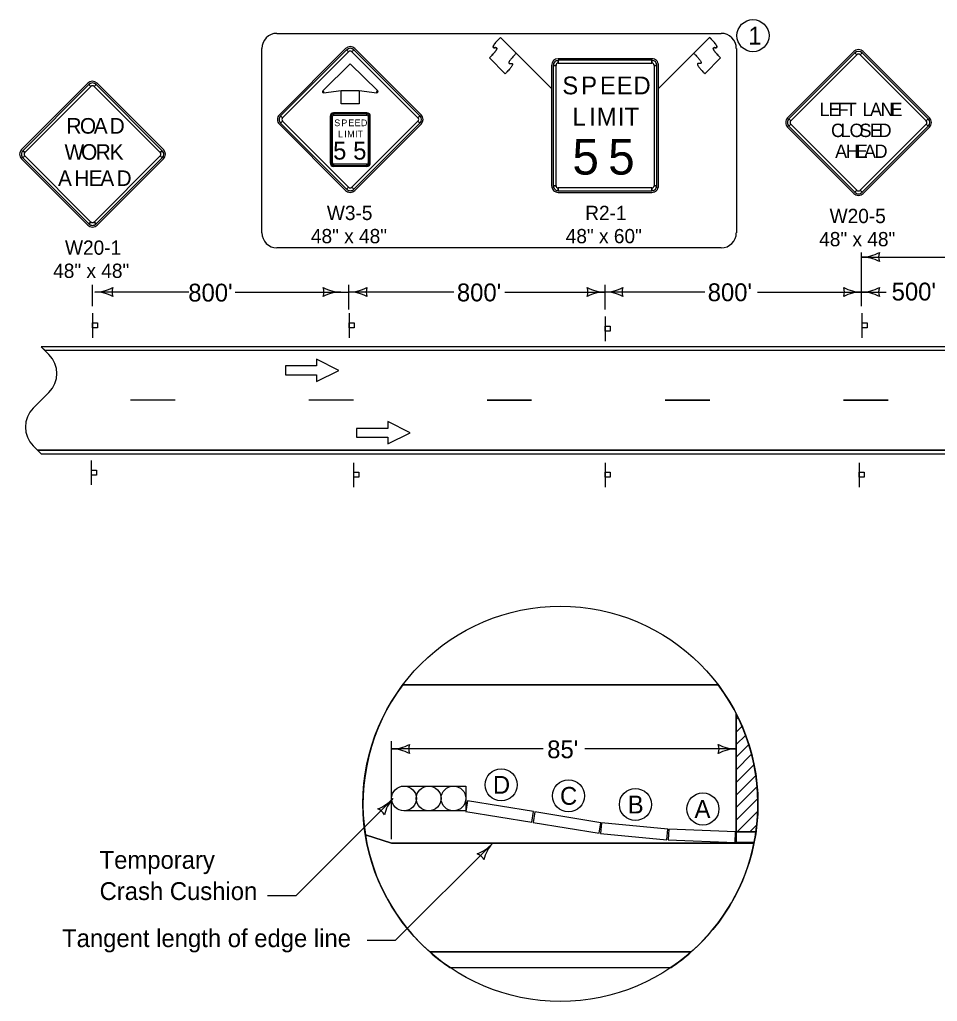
# Model space of a CAD drawing. Extents: x 10133 to 2270741, y 5363 to 1733450.
# Drawn here: x 24538 to 25567, y 6058 to 7159 of the extents above; entities that cross this region are included whole.
import ezdxf

# ---------------------------------------------------------------- set-up
doc = ezdxf.new("R2010")
doc.units = 0
for name, color, linetype in [('dsnNonPlotable', 7, 'Continuous'), ('dsnShtPlotShapeBatchPrint', 7, 'Continuous'), ('dsnStdBlockModified', 7, 'Continuous'), ('dsnStdBorder', 7, 'Continuous'), ('dsnStdLabel', 7, 'Continuous'), ('Level 12', 7, 'Continuous'), ('Level 2', 7, 'Continuous')]:
    doc.layers.add(name, color=color, linetype=linetype)

msp = doc.modelspace()

# ---------------------------------------------------------------- linework, layer by layer
at = {"layer": 'dsnNonPlotable'}
for p, q in [((24570.6, 6783), (24561.8, 6791.8)), ((24565.8, 6787.8), (26174.1, 6787.8)), ((24553, 6723), (24570.6, 6740.6)), ((24561.8, 6671.8), (24553, 6680.6)), ((24557.8, 6675.8), (26586.2, 6675.8)), ((24967.6, 6412.6), (25321.4, 6412.6)), ((25341.7, 6247.9), (25341.7, 6380.3)), ((25341.7, 6373.9), (25343.8, 6376)), ((25341.7, 6359.7), (25348.3, 6366.3)), ((25341.7, 6345.6), (25352.3, 6356.2)), ((25341.7, 6331.4), (25355.9, 6345.7)), ((25341.7, 6317.3), (25359, 6334.7)), ((25341.7, 6303.2), (25361.7, 6323.2)), ((25341.7, 6289), (25363.8, 6311.1)), ((25341.7, 6274.9), (25365.2, 6298.5)), ((25341.7, 6260.7), (25366, 6285.1)), ((25342.9, 6247.9), (25365.9, 6270.9)), ((25357.1, 6247.9), (25364.8, 6255.6)), ((24925.7, 6244.3), (24955, 6234.9)), ((24955, 6234.9), (25361.6, 6234.9)), ((24997.9, 6113), (25291.1, 6113))]:
    msp.add_line(p, q, dxfattribs=at)
for points in [[(24662.2, 6732.2), (24712.2, 6732.2)], [(24862.2, 6732.2), (24912.1, 6732.2)], [(25062.1, 6732.2), (25112.1, 6732.2)], [(25062.1, 6731.8), (25112.1, 6731.8)], [(25262.1, 6732.2), (25312.1, 6732.2)], [(25262.1, 6731.8), (25312.1, 6731.8)], [(25462.1, 6732.2), (25512.1, 6732.2)], [(25462.1, 6731.8), (25512.1, 6731.8)], [(25361.8, 6235.9), (25341.7, 6235.9), (25341.7, 6247.9), (25363.9, 6247.9)]]:
    msp.add_lwpolyline(points, dxfattribs=at)
for points in [[(25114.2, 6270.4), (25040.2, 6282.5), (25038.3, 6270.7), (25112.3, 6258.5)], [(25189.7, 6258), (25115.7, 6270.1), (25113.8, 6258.3), (25187.8, 6246.2)], [(25265.1, 6250.8), (25190.5, 6257.9), (25189.4, 6245.9), (25264, 6238.8)], [(25340.9, 6247.8), (25266, 6250.8), (25265.5, 6238.9), (25340.5, 6235.9)]]:
    msp.add_lwpolyline(points, close=True, dxfattribs=at)
for centre, start, end in [((24549.4, 6761.8), 315, 45), ((24574.2, 6701.8), 135, 225)]:
    msp.add_arc(centre, 30, start, end, dxfattribs=at)
at = {"layer": 'dsnShtPlotShapeBatchPrint'}
for centre in [(25360.5, 7140.7), (25078, 6300.5), (25153.5, 6288.1), (25228.6, 6278.4), (25304.3, 6273.4)]:
    msp.add_circle(centre, 18, dxfattribs=at)
at = {"layer": 'dsnStdBlockModified'}
for p, q in [((24968.9, 6299), (25038.3, 6299)), ((25038.3, 6299), (25038.3, 6271.3)), ((25038.3, 6271.3), (24968.9, 6271.3)), ((25037.7, 6270), (25037.7, 6270))]:
    msp.add_line(p, q, dxfattribs=at)
for centre in [(24968.9, 6285.2), (24968.9, 6285.2), (24996.6, 6285.2), (24996.6, 6285.2), (25024.4, 6285.2), (25024.4, 6285.2)]:
    msp.add_circle(centre, 13.9, dxfattribs=at)
at = {"layer": 'dsnStdBorder'}
for p, q in [((25134.5, 7081.4), (25077.2, 7138.7)), ((25077.2, 7138.7), (25094.9, 7121)), ((25254.5, 7081.4), (25311.8, 7138.7)), ((25311.8, 7138.7), (25294.1, 7121)), ((24903.3, 7126.2), (24829.1, 7052)), ((24904.6, 7124.9), (24906.8, 7122.7)), ((24910.4, 7122.7), (24912.6, 7124.9)), ((24988.2, 7052), (24913.9, 7126.2)), ((25064.8, 7115.7), (25082.5, 7098)), ((25082.5, 7098), (25064.8, 7115.7)), ((25247, 7114.9), (25142, 7114.9)), ((25142, 7109.9), (25142, 7113.1)), ((25247, 7113.1), (25247, 7109.9)), ((25324.2, 7115.7), (25306.5, 7098)), ((25306.5, 7098), (25324.2, 7115.7)), ((25473.6, 7122.8), (25399.4, 7048.6)), ((25474.9, 7121.5), (25477.1, 7119.3)), ((25480.7, 7119.3), (25482.9, 7121.5)), ((25558.5, 7048.6), (25484.2, 7122.8)), ((25134.5, 7107.4), (25134.5, 6972.4)), ((25136.4, 7107.4), (25139.5, 7107.4)), ((25249.5, 7107.4), (25252.6, 7107.4)), ((25254.5, 6972.4), (25254.5, 7107.4)), ((24614.1, 7087.3), (24539.9, 7013)), ((24615.4, 7085.9), (24617.6, 7083.7)), ((24621.2, 7083.7), (24623.4, 7085.9)), ((24699, 7013), (24624.7, 7087.3)), ((24878.6, 7077.9), (24877.7, 7078.8)), ((24878.8, 7076.7), (24878.6, 7077.9)), ((24938.6, 7077.9), (24938.5, 7076.7)), ((24939.5, 7078.8), (24938.6, 7077.9)), ((24832.6, 7048.5), (24830.4, 7050.7)), ((24886.1, 7050.4), (24886.1, 6997.9)), ((24887, 7050.4), (24888.6, 7050.4)), ((24927.4, 7054.2), (24889.9, 7054.2)), ((24889.9, 7051.7), (24889.9, 7053.2)), ((24927.4, 7053.2), (24927.4, 7051.7)), ((24928.6, 7050.4), (24930.2, 7050.4)), ((24931.1, 6997.9), (24931.1, 7050.4)), ((24986.8, 7050.7), (24984.6, 7048.5)), ((25402.9, 7045.1), (25400.7, 7047.3)), ((25557.1, 7047.3), (25554.9, 7045.1)), ((24829.1, 7041.4), (24903.3, 6967.1)), ((24830.4, 7042.7), (24832.6, 7044.9)), ((24913.9, 6967.1), (24988.2, 7041.4)), ((24984.6, 7044.9), (24986.8, 7042.7)), ((25399.4, 7038), (25473.6, 6963.7)), ((25400.7, 7039.3), (25402.9, 7041.5)), ((25484.2, 6963.7), (25558.5, 7038)), ((25554.9, 7041.5), (25557.1, 7039.3)), ((24543.4, 7009.5), (24541.2, 7011.7)), ((24541.2, 7003.7), (24543.4, 7005.9)), ((24697.6, 7011.7), (24695.4, 7009.5)), ((24695.4, 7005.9), (24697.6, 7003.7)), ((24539.9, 7002.4), (24614.1, 6928.2)), ((24624.7, 6928.2), (24699, 7002.4)), ((24888.6, 6997.9), (24887, 6997.9)), ((24889.9, 6995.1), (24889.9, 6996.7)), ((24889.9, 6994.2), (24927.4, 6994.2)), ((24927.4, 6996.7), (24927.4, 6995.1)), ((24930.2, 6997.9), (24928.6, 6997.9)), ((24906.8, 6970.7), (24904.6, 6968.5)), ((24912.6, 6968.5), (24910.4, 6970.7)), ((25139.5, 6972.4), (25136.4, 6972.4)), ((25142, 6966.8), (25142, 6969.9)), ((25247, 6969.9), (25247, 6966.8)), ((25252.6, 6972.4), (25249.5, 6972.4)), ((25142, 6964.9), (25247, 6964.9)), ((25477.1, 6967.3), (25474.9, 6965.1)), ((25482.9, 6965.1), (25480.7, 6967.3)), ((24617.6, 6931.7), (24615.4, 6929.5)), ((24623.4, 6929.5), (24621.2, 6931.7)), ((24619.4, 6829.3), (24619.4, 6801.8)), ((24907.3, 6829.3), (24907.3, 6801.8)), ((25482.8, 6829.3), (25482.8, 6801.8)), ((25194.5, 6825.6), (25194.5, 6798.1)), ((24618.1, 6664.4), (24618.1, 6636.9)), ((24912.4, 6661.8), (24912.4, 6634.3)), ((25194.5, 6661.8), (25194.5, 6634.3)), ((25479.7, 6661.8), (25479.7, 6634.3))]:
    msp.add_line(p, q, dxfattribs=at)
for points in [[(24826.4, 7143.3), (25324.8, 7143.3)], [(24809.4, 6919.7), (24809.4, 7126.3)], [(25341.9, 7126.3), (25341.9, 6919.7)], [(25324.8, 6902.6), (24826.4, 6902.6)], [(24835.9, 6770.3), (24835.9, 6760.3), (24870.9, 6760.3), (24870.9, 6752.8), (24895.9, 6765.3), (24870.9, 6777.8), (24870.9, 6770.3), (24835.9, 6770.3)], [(24915.8, 6700.3), (24915.8, 6690.3), (24950.8, 6690.3), (24950.8, 6682.8), (24975.8, 6695.3), (24950.8, 6707.8), (24950.8, 6700.3), (24915.8, 6700.3)]]:
    msp.add_lwpolyline(points, dxfattribs=at)
for points in [[(24904.6, 7124.9), (24830.4, 7050.7), (24832.6, 7048.5), (24906.8, 7122.7), (24904.6, 7124.9)], [(24986.8, 7050.7), (24912.6, 7124.9), (24910.4, 7122.7), (24984.6, 7048.5), (24986.8, 7050.7)], [(25247, 7113.1), (25142, 7113.1), (25142, 7109.9), (25247, 7109.9), (25247, 7113.1)], [(25474.9, 7121.5), (25400.7, 7047.3), (25402.9, 7045.1), (25477.1, 7119.3), (25474.9, 7121.5)], [(25557.1, 7047.3), (25482.9, 7121.5), (25480.7, 7119.3), (25554.9, 7045.1), (25557.1, 7047.3)], [(24908.6, 7109.2), (24877.7, 7078.8), (24878.6, 7077.9), (24878.8, 7076.7), (24898.6, 7079.2), (24918.6, 7079.2), (24938.5, 7076.7), (24938.6, 7077.9), (24939.5, 7078.8), (24908.6, 7109.2)], [(25136.4, 7107.4), (25136.4, 6972.4), (25139.5, 6972.4), (25139.5, 7107.4), (25136.4, 7107.4)], [(25252.6, 6972.4), (25252.6, 7107.4), (25249.5, 7107.4), (25249.5, 6972.4), (25252.6, 6972.4)], [(24615.4, 7085.9), (24541.2, 7011.7), (24543.4, 7009.5), (24617.6, 7083.7), (24615.4, 7085.9)], [(24697.6, 7011.7), (24623.4, 7085.9), (24621.2, 7083.7), (24695.4, 7009.5), (24697.6, 7011.7)], [(24918.6, 7064.2), (24898.6, 7064.2), (24898.6, 7079.2), (24918.6, 7079.2), (24918.6, 7064.2)], [(24887, 7050.4), (24887, 6997.9), (24888.6, 6997.9), (24888.6, 7050.4), (24887, 7050.4)], [(24927.4, 7053.2), (24889.9, 7053.2), (24889.9, 7051.7), (24927.4, 7051.7), (24927.4, 7053.2)], [(24930.2, 6997.9), (24930.2, 7050.4), (24928.6, 7050.4), (24928.6, 6997.9), (24930.2, 6997.9)], [(24830.4, 7042.7), (24904.6, 6968.5), (24906.8, 6970.7), (24832.6, 7044.9), (24830.4, 7042.7)], [(24912.6, 6968.5), (24986.8, 7042.7), (24984.6, 7044.9), (24910.4, 6970.7), (24912.6, 6968.5)], [(25400.7, 7039.3), (25474.9, 6965.1), (25477.1, 6967.3), (25402.9, 7041.5), (25400.7, 7039.3)], [(25482.9, 6965.1), (25557.1, 7039.3), (25554.9, 7041.5), (25480.7, 6967.3), (25482.9, 6965.1)], [(24541.2, 7003.7), (24615.4, 6929.5), (24617.6, 6931.7), (24543.4, 7005.9), (24541.2, 7003.7)], [(24623.4, 6929.5), (24697.6, 7003.7), (24695.4, 7005.9), (24621.2, 6931.7), (24623.4, 6929.5)], [(24889.9, 6995.1), (24927.4, 6995.1), (24927.4, 6996.7), (24889.9, 6996.7), (24889.9, 6995.1)], [(25142, 6966.8), (25247, 6966.8), (25247, 6969.9), (25142, 6969.9), (25142, 6966.8)], [(24619.4, 6812.9), (24619.4, 6818.5), (24625.1, 6818.5), (24625.1, 6812.9)], [(24907.4, 6812.9), (24907.4, 6818.5), (24913, 6818.5), (24913, 6812.9)], [(25482.9, 6812.9), (25482.9, 6818.5), (25488.5, 6818.5), (25488.5, 6812.9)], [(25194.6, 6809.1), (25194.6, 6814.8), (25200.2, 6814.8), (25200.2, 6809.1)], [(24618.2, 6647.9), (24618.2, 6653.5), (24623.9, 6653.5), (24623.9, 6647.9)], [(24912.5, 6645.4), (24912.5, 6651), (24918.1, 6651), (24918.1, 6645.4)], [(25194.6, 6645.4), (25194.6, 6651), (25200.2, 6651), (25200.2, 6645.4)], [(25479.8, 6645.4), (25479.8, 6651), (25485.4, 6651), (25485.4, 6645.4)]]:
    msp.add_lwpolyline(points, close=True, dxfattribs=at)
for centre, radius in [((25144.5, 6279.2), 221.6), ((24968.9, 6285.2), 13.9), ((24996.6, 6285.2), 13.9), ((25024.4, 6285.2), 13.9)]:
    msp.add_circle(centre, radius, dxfattribs=at)
for centre, radius, start, end in [((24826.4, 7126.3), 17, 90, 180), ((25324.8, 7126.3), 17, 0, 90), ((24908.6, 7120.9), 7.5, 45, 134.9997), ((24908.6, 7120.9), 5.62, 45, 134.9997), ((25478.9, 7117.5), 7.5, 45, 134.9997), ((24908.6, 7120.9), 2.5, 45, 134.9997), ((25142, 7107.4), 7.5, 90.0002, 179.9998), ((25142, 7107.4), 5.62, 90.0002, 179.9998), ((25247, 7107.4), 7.5, 0, 90.0002), ((25247, 7107.4), 5.62, 0, 90.0002), ((25478.9, 7117.5), 5.62, 45, 134.9997), ((25478.9, 7117.5), 2.5, 45, 134.9997), ((25142, 7107.4), 2.5, 90.0002, 179.9998), ((25247, 7107.4), 2.5, 0, 90.0002), ((24619.4, 7082), 7.5, 45, 134.9997), ((24619.4, 7082), 5.62, 45, 134.9997), ((24619.4, 7082), 2.5, 45, 134.9997), ((24878.6, 7077.9), 1.25, 134.9997, 277.1529), ((24938.6, 7077.9), 1.25, 262.8473, 44.9998), ((24834.4, 7046.7), 7.5, 134.9997, 225), ((24834.4, 7046.7), 5.62, 134.9997, 225), ((24834.4, 7046.7), 2.5, 134.9997, 225), ((24889.9, 7050.4), 3.75, 90.0002, 179.9998), ((24889.9, 7050.4), 2.81, 90.0002, 179.9998), ((24889.9, 7050.4), 1.25, 90.0002, 179.9998), ((24927.4, 7050.4), 3.75, 0, 90.0002), ((24927.4, 7050.4), 2.81, 0, 90.0002), ((24927.4, 7050.4), 1.25, 0, 90.0002), ((24982.9, 7046.7), 2.5, 315.0002, 44.9998), ((24982.9, 7046.7), 5.62, 315.0002, 44.9998), ((24982.9, 7046.7), 7.5, 315.0002, 44.9998), ((25404.7, 7043.3), 7.5, 134.9997, 225), ((25404.7, 7043.3), 5.62, 134.9997, 225), ((25553.2, 7043.3), 5.62, 315.0002, 44.9998), ((25553.2, 7043.3), 7.5, 315.0002, 44.9998), ((25404.7, 7043.3), 2.5, 134.9997, 225), ((25553.2, 7043.3), 2.5, 315.0002, 44.9998), ((24545.2, 7007.7), 7.5, 134.9997, 225), ((24545.2, 7007.7), 5.62, 134.9997, 225), ((24545.2, 7007.7), 2.5, 134.9997, 225), ((24693.7, 7007.7), 2.5, 315.0002, 44.9998), ((24693.7, 7007.7), 5.62, 315.0002, 44.9998), ((24693.7, 7007.7), 7.5, 315.0002, 44.9998), ((24889.9, 6997.9), 3.75, 179.9998, 270.0001), ((24889.9, 6997.9), 2.81, 179.9998, 270.0001), ((24889.9, 6997.9), 1.25, 179.9998, 270.0001), ((24927.4, 6997.9), 3.75, 270.0001, 0.0003), ((24927.4, 6997.9), 2.81, 270.0001, 0.0003), ((24927.4, 6997.9), 1.25, 270.0001, 0.0003), ((24908.6, 6972.4), 2.5, 225, 315.0002), ((25142, 6972.4), 7.5, 179.9998, 270.0001), ((25142, 6972.4), 5.62, 179.9998, 270.0001), ((25142, 6972.4), 2.5, 179.9998, 270.0001), ((25247, 6972.4), 7.5, 270.0001, 0.0003), ((25247, 6972.4), 5.62, 270.0001, 0.0003), ((25247, 6972.4), 2.5, 270.0001, 0.0003), ((24908.6, 6972.4), 7.5, 225, 315.0002), ((24908.6, 6972.4), 5.62, 225, 315.0002), ((25478.9, 6969), 7.5, 225, 315.0002), ((25478.9, 6969), 5.62, 225, 315.0002), ((25478.9, 6969), 2.5, 225, 315.0002), ((24619.4, 6933.5), 7.5, 225, 315.0002), ((24619.4, 6933.5), 5.62, 225, 315.0002), ((24619.4, 6933.5), 2.5, 225, 315.0002), ((24826.4, 6919.7), 17, 180, 270), ((25324.8, 6919.7), 17, 270, 0)]:
    msp.add_arc(centre, radius, start, end, dxfattribs=at)
for points in [[(25077.2, 7138.7), (25064.8, 7126.3), (25077.2, 7128.1), (25064.8, 7115.7)], [(25064.8, 7115.7), (25077.2, 7128.1), (25064.8, 7126.3), (25077.2, 7138.7)], [(25311.8, 7138.7), (25324.2, 7126.3), (25311.8, 7128.1), (25324.2, 7115.7)], [(25324.2, 7115.7), (25311.8, 7128.1), (25324.2, 7126.3), (25311.8, 7138.7)], [(25094.9, 7121), (25082.5, 7108.6), (25094.8, 7110.4), (25082.5, 7098)], [(25094.9, 7121), (25082.5, 7108.6), (25094.8, 7110.4), (25082.5, 7098)], [(25294.1, 7121), (25306.5, 7108.6), (25294.1, 7110.4), (25306.5, 7098)], [(25294.1, 7121), (25306.5, 7108.6), (25294.1, 7110.4), (25306.5, 7098)]]:
    msp.add_open_spline(points, degree=2, dxfattribs=at)
at = {"layer": 'dsnStdLabel'}
msp.add_line((25341.7, 6252.4), (25341.7, 6349.4), dxfattribs=at)
at = {"layer": 'Level 12'}
for p, q in [((25482.3, 6837.3), (25482.3, 6897.4)), ((25482.1, 6892.4), (25602.8, 6892.4)), ((24619.4, 6837.3), (24619.4, 6861.3)), ((24906.9, 6833.6), (24906.9, 6861.3)), ((25194.5, 6833.6), (25194.5, 6861.3)), ((24727.6, 6853.2), (24622.2, 6853.2)), ((24779.5, 6853.2), (24906.9, 6853.2)), ((25024.7, 6853.2), (24906.9, 6853.2)), ((25082.1, 6853.2), (25194.5, 6853.2)), ((25306.3, 6853.2), (25194.5, 6853.2)), ((25365.7, 6853.2), (25482.1, 6853.2)), ((25482.9, 6853.2), (25510, 6853.2)), ((24955, 6239.4), (24955, 6349.4)), ((25341.7, 6252.4), (25341.7, 6349.4)), ((25125, 6340.7), (24955, 6340.7)), ((25341.7, 6340.7), (25171.7, 6340.7)), ((24956.6, 6285.1), (24847.8, 6176.5)), ((25068.3, 6234.8), (24959.5, 6126.2)), ((24815.8, 6176.5), (24847.8, 6176.5)), ((24927.5, 6126.2), (24959.5, 6126.2))]:
    msp.add_line(p, q, dxfattribs=at)
for centre, radius, start, end in [((25482.3, 6934.9), 42.5, 270, 298.0725), ((25517.9, 6892.4), 16.4, 162.2666, 197.7334), ((25482.3, 6849.9), 42.5, 61.9275, 90), ((24622.2, 6895.7), 42.5, 270, 298.0725), ((24622.2, 6810.7), 42.5, 61.9275, 90), ((24657.8, 6853.2), 16.4, 162.2666, 197.7334), ((24862.6, 6853.2), 16.4, 342.2666, 17.7334), ((24898.2, 6895.7), 42.5, 241.9275, 270), ((24898.2, 6810.7), 42.5, 90, 118.0725), ((24907.3, 6895.7), 42.5, 270, 298.0725), ((24907.3, 6810.7), 42.5, 61.9275, 90), ((24942.9, 6853.2), 16.4, 162.2666, 197.7334), ((25158.9, 6853.2), 16.4, 342.2666, 17.7334), ((25194.5, 6895.7), 42.5, 241.9275, 270), ((25194.5, 6810.7), 42.5, 90, 118.0725), ((25194.5, 6895.7), 42.5, 270, 298.0725), ((25194.5, 6810.7), 42.5, 61.9275, 90), ((25230.1, 6853.2), 16.4, 162.2666, 197.7334), ((25446.7, 6853.2), 16.4, 342.2666, 17.7334), ((25482.3, 6895.7), 42.5, 241.9275, 270), ((25482.3, 6810.7), 42.5, 90, 118.0725), ((25482.3, 6895.7), 42.5, 270, 298.0725), ((25482.3, 6810.7), 42.5, 61.9275, 90), ((25517.9, 6853.2), 16.4, 162.2666, 197.7334), ((24955, 6383.2), 42.5, 270, 298.0725), ((24990.6, 6340.7), 16.4, 162.2666, 197.7334), ((25306, 6340.7), 16.4, 342.2666, 17.7334), ((25341.7, 6383.2), 42.5, 241.9275, 270), ((24955, 6298.2), 42.5, 61.9275, 90), ((25341.7, 6298.2), 42.5, 90, 118.0725), ((24924.6, 6313.3), 42.5, 290.4723, 318.5448), ((24988.3, 6257), 42.5, 138.5448, 166.6173), ((24932.9, 6258.5), 16.4, 30.8115, 66.2782), ((25036.3, 6263), 42.5, 290.4723, 318.5448), ((25100, 6206.7), 42.5, 138.5448, 166.6173), ((25044.6, 6208.1), 16.4, 30.8115, 66.2782)]:
    msp.add_arc(centre, radius, start, end, dxfattribs=at)
at = {"layer": 'Level 2'}
for p, q in [((25606.3, 6791.8), (24561.8, 6791.8)), ((24561.8, 6791.8), (24570.6, 6783)), ((25598.9, 6791.8), (24561.8, 6791.8)), ((24565.8, 6787.8), (25598.9, 6787.8)), ((24570.6, 6740.6), (24553, 6723)), ((24553, 6680.6), (24557.8, 6675.8)), ((26353.4, 6675.8), (24557.8, 6675.8)), ((24557.8, 6675.8), (24561.8, 6671.8)), ((24557.8, 6675.8), (25775, 6675.8)), ((24561.8, 6671.8), (26380.1, 6671.8)), ((24561.8, 6671.8), (26351.6, 6671.8)), ((25321.4, 6412.6), (24967.6, 6412.6)), ((24925.7, 6244.3), (24955, 6234.9)), ((24955, 6234.9), (24925.7, 6244.3)), ((25341.7, 6247.9), (25363.9, 6247.9)), ((24955, 6234.9), (25361.6, 6234.9)), ((25361.6, 6234.9), (24955, 6234.9)), ((24997.9, 6113), (25291.1, 6113)), ((25291.1, 6113), (24997.9, 6113)), ((25020.2, 6095.8), (25268.8, 6095.8))]:
    msp.add_line(p, q, dxfattribs=at)
for points in [[(24561.8, 6791.8), (24565.8, 6787.8), (24565.8, 6787.8)], [(24557.8, 6675.8), (24557.8, 6675.8)], [(24557.8, 6675.8), (24557.8, 6675.8)], [(25341.7, 6380.3), (25341.7, 6340.7), (25341.7, 6247.9)], [(25114.2, 6270.4), (25040.2, 6282.5), (25038.3, 6270.7), (25112.3, 6258.5), (25114.2, 6270.4)], [(25189.7, 6258), (25115.7, 6270.1), (25113.8, 6258.3), (25187.8, 6246.2), (25189.7, 6258)], [(25265.1, 6250.8), (25190.5, 6257.9), (25189.4, 6245.9), (25264, 6238.8), (25265.1, 6250.8)], [(25340.9, 6247.8), (25266, 6250.8), (25265.5, 6238.9), (25340.5, 6235.9), (25340.9, 6247.8)], [(25363.9, 6247.9), (25341.7, 6247.9), (25341.7, 6235.9), (25361.8, 6235.9)], [(25361.8, 6235.9), (25341.7, 6235.9), (25341.7, 6247.9), (25363.9, 6247.9)]]:
    msp.add_lwpolyline(points, dxfattribs=at)
for centre, radius, start, end in [((24549.4, 6761.8), 30, 315, 45), ((24574.2, 6701.8), 30, 135, 225), ((25144.5, 6279.2), 221.6, 142.9773, 189.0659), ((25144.5, 6279.2), 221.6, 351.8621, 37.0227), ((25144.5, 6279.2), 221.6, 351.8621, 27.1505), ((25144.5, 6279.2), 221.6, 189.0659, 228.5906), ((25144.5, 6279.2), 221.6, 348.7138, 351.8621), ((25144.5, 6279.2), 221.6, 311.4094, 348.45), ((25144.5, 6279.2), 221.6, 348.45, 348.7138), ((25144.5, 6279.2), 221.6, 228.5906, 235.889), ((25144.5, 6279.2), 221.6, 304.111, 311.4094)]:
    msp.add_arc(centre, radius, start, end, dxfattribs=at)

# ---------------------------------------------------------------- texts
at = {"layer": 'dsnShtPlotShapeBatchPrint'}
for s, p in [('1', (25355.3, 7130.7)), ('D', (25068.7, 6290.5)), ('C', (25144, 6278.1)), ('B', (25220, 6268.4)), ('A', (25294.9, 6263.4))]:
    msp.add_text(s, height=20, dxfattribs=at).set_placement(p)
at = {"layer": 'dsnStdBorder'}
for s, height, p in [('S', 20, (25146.6, 7074.9)), ('P', 20, (25167.7, 7074.9)), ('E', 20, (25188.8, 7074.9)), ('E', 20, (25207.6, 7074.9)), ('D', 20, (25226.4, 7074.9)), ('L', 20, (25157.9, 7039.9)), ('I', 20, (25176.7, 7039.9)), ('M', 20, (25185.3, 7039.9)), ('I', 20, (25208.9, 7039.9)), ('T', 20, (25216.4, 7039.9)), ('L', 15, (25435.3, 7050.5)), ('E', 15, (25445.3, 7050.5)), ('F', 15, (25455.4, 7050.5)), ('T', 15, (25464.6, 7050.5)), ('L', 15, (25483.4, 7050.5)), ('A', 15, (25491.8, 7050.5)), ('N', 15, (25503.7, 7050.5)), ('E', 15, (25515, 7050.5)), ('R', 17.5, (24590.2, 7030.8)), ('O', 17.5, (24605.3, 7030.8)), ('A', 17.5, (24620.8, 7030.8)), ('D', 17.5, (24638.7, 7030.8)), ('S', 7.5, (24890.7, 7039.2)), ('P', 7.5, (24898.6, 7039.2)), ('E', 7.5, (24906.5, 7039.2)), ('E', 7.5, (24913.5, 7039.2)), ('D', 7.5, (24920.6, 7039.2)), ('C', 15, (25448.1, 7027)), ('L', 15, (25458.9, 7027)), ('O', 15, (25468.9, 7027)), ('S', 15, (25480.1, 7027)), ('E', 15, (25491.5, 7027)), ('D', 15, (25501.5, 7027)), ('L', 7.5, (24894.9, 7026.7)), ('I', 7.5, (24901.9, 7026.7)), ('M', 7.5, (24905.2, 7026.7)), ('I', 7.5, (24914, 7026.7)), ('T', 7.5, (24916.8, 7026.7)), ('5', 40, (25157.9, 6984.9)), ('5', 40, (25198, 6984.9)), ('W', 17.5, (24588, 7001.5)), ('O', 17.5, (24606.6, 7001.5)), ('R', 17.5, (24623, 7001.5)), ('K', 17.5, (24638.8, 7001.5)), ('5', 20, (24889.4, 7001.7)), ('5', 20, (24911.9, 7001.7)), ('A', 15, (25452.7, 7003.6)), ('H', 15, (25464.6, 7003.6)), ('E', 15, (25475.9, 7003.6)), ('A', 15, (25485.1, 7003.6)), ('D', 15, (25497, 7003.6)), ('A', 17.5, (24580.7, 6972.1)), ('H', 17.5, (24598.9, 6972.1)), ('E', 17.5, (24615.1, 6972.1)), ('A', 17.5, (24628.2, 6972.1)), ('D', 17.5, (24646.4, 6972.1)), ('W3-5', 16, (24882.4, 6933.9)), ('R2-1', 16, (25172.3, 6933.9)), ('W20-5', 16, (25446.5, 6930.5)), ('48" x 48"', 16, (24864.5, 6907.9)), ('48" x 60"', 16, (25150.4, 6907.9)), ('48" x 48"', 16, (25434.8, 6904.5)), ('W20-1', 16, (24588.6, 6895)), ('48" x 48"', 16, (24575.3, 6869))]:
    msp.add_text(s, height=height, dxfattribs=at).set_placement(p)
at = {"layer": 'Level 12'}
for s, p in [("800'", (24726.9, 6842.5)), ("800'", (25028.3, 6842.7)), ("800'", (25309.7, 6842.9)), ("500'", (25516.1, 6843.7)), ("85'", (25129.6, 6330.3)), ('Temporary ', (24627.4, 6206.3)), ('Crash Cushion', (24627.4, 6171.3)), ('Tangent length of edge line', (24585.3, 6118.5))]:
    msp.add_text(s, height=20, dxfattribs=at).set_placement(p)

doc.saveas('drawing.dxf')
